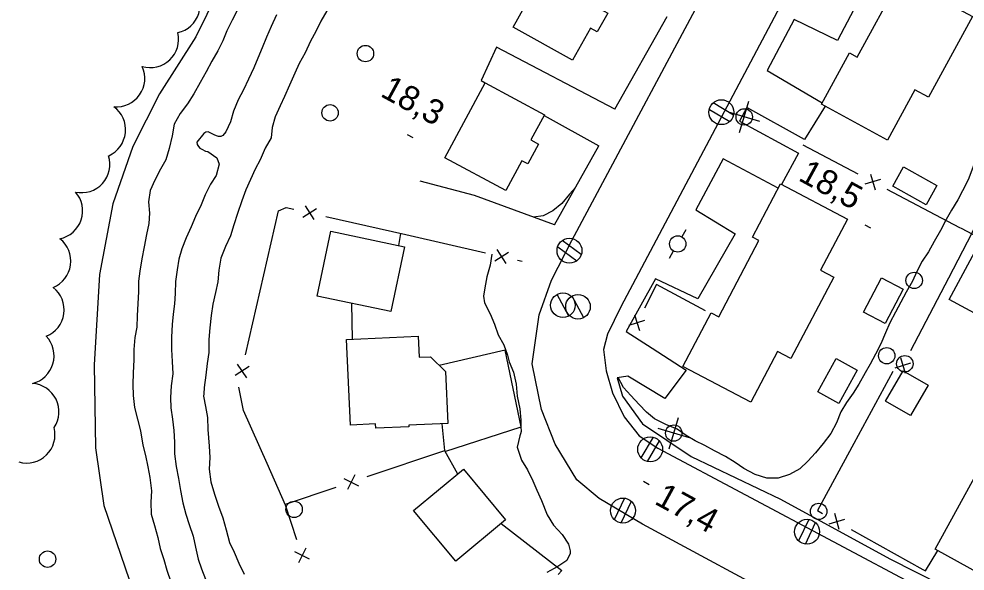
# Model space of a CAD drawing. Extents: x 219136 to 222520, y 5421589 to 5424530.
# Drawn here: x 220259.5 to 220374.8, y 5423725.6 to 5423792.9 of the extents above; entities that cross this region are included whole.
import ezdxf

# ---------------------------------------------------------------- set-up
doc = ezdxf.new("R2010")
doc.units = 0
for name, color, linetype in [('Level 1', 7, 'Continuous'), ('Level 19', 7, 'Continuous'), ('Level 2', 7, 'Continuous'), ('Level 21', 7, 'Continuous'), ('Level 22', 7, 'Continuous'), ('Level 3', 7, 'Continuous'), ('Level 31', 7, 'Continuous'), ('Level 36', 7, 'Continuous'), ('Level 37', 7, 'Continuous'), ('Level 44', 7, 'Continuous')]:
    doc.layers.add(name, color=color, linetype=linetype)

msp = doc.modelspace()

# ---------------------------------------------------------------- linework, layer by layer
at = {"layer": 'Level 1'}
for points in [[(220296.98, 5423793.92), (220296.26, 5423792.65), (220295.65, 5423791.4), (220295.02, 5423790.22), (220294.35, 5423788.79), (220293.62, 5423787.48), (220293.09, 5423786.3), (220292.46, 5423784.84), (220291.83, 5423783.48), (220291.29, 5423782.35), (220290.69, 5423780.98), (220290.34, 5423779.69), (220290.21, 5423778.45), (220289.47, 5423777.19), (220288.85, 5423775.75), (220288.27, 5423774.61), (220287.69, 5423773.36), (220287.12, 5423772.1), (220286.65, 5423770.74), (220286.12, 5423769.22), (220285.67, 5423767.82), (220285.27, 5423766.5), (220284.65, 5423765.19), (220284.06, 5423763.78), (220283.83, 5423762.3), (220283.71, 5423760.89), (220283.43, 5423759.58), (220283.1, 5423758.15), (220282.89, 5423756.77), (220282.72, 5423755.29), (220282.6, 5423753.84), (220282.59, 5423752.27), (220282.41, 5423750.94), (220282.23, 5423749.49), (220282.03, 5423748), (220281.99, 5423747.22), (220281.97, 5423746.94), (220282.19, 5423745.7), (220282.45, 5423744.33), (220282.47, 5423742.88), (220282.64, 5423740.86), (220282.73, 5423739.47), (220282.66, 5423738.04), (220282.85, 5423736.49)], [(220282.85, 5423736.49), (220283.31, 5423734.98), (220283.8, 5423733.54), (220284.31, 5423732.11), (220284.71, 5423730.64), (220285.12, 5423729.1), (220285.69, 5423727.91), (220286.25, 5423726.58), (220286.92, 5423725.24)]]:
    msp.add_lwpolyline(points, dxfattribs=at)
at = {"layer": 'Level 19'}
for points in [[(220358.84, 5423801.55), (220363.67, 5423798.68), (220359.27, 5423790.29), (220354, 5423792.87)], [(220332.12, 5423781.91), (220317.71, 5423789.48), (220315.83, 5423785.41), (220316.29, 5423785.14)], [(220350.68, 5423786.64), (220357.41, 5423782.71)], [(220357.76, 5423782.3), (220355.26, 5423778.23), (220348.22, 5423782.13)], [(220323.5, 5423781.17), (220330.19, 5423777.47)], [(220347.33, 5423780.48), (220354.51, 5423776.57), (220352.45, 5423772.75)], [(220352.04, 5423772.31), (220345.35, 5423775.89)], [(220324.76, 5423767.81), (220315.02, 5423771.42), (220308.38, 5423773.15)], [(220341.99, 5423769.67), (220346.79, 5423766.74), (220342.26, 5423758.8), (220337.07, 5423761.23)], [(220333.49, 5423754.84), (220336.67, 5423752.8), (220340.83, 5423750.12), (220338.2, 5423746.64), (220333.7, 5423749.38), (220332.39, 5423749.18)]]:
    msp.add_lwpolyline(points, dxfattribs=at)
at = {"layer": 'Level 2'}
for points in [[(220286.11, 5423794.05), (220285.46, 5423792.79), (220284.8, 5423791.46), (220284.31, 5423790.26), (220283.72, 5423789.06), (220282.99, 5423787.78), (220282.27, 5423786.48), (220281.54, 5423785.2), (220280.78, 5423783.81), (220280, 5423782.58), (220279.13, 5423781.4), (220278.4, 5423780.09), (220278.13, 5423778.66), (220277.79, 5423777.15), (220277.38, 5423775.76), (220276.72, 5423774.61), (220276.01, 5423773.28)], [(220290.86, 5423793.41), (220290.21, 5423792.01), (220289.65, 5423790.7), (220289.1, 5423789.42), (220288.59, 5423788.13), (220288.09, 5423786.95), (220287.45, 5423785.57), (220286.83, 5423784.28), (220286.2, 5423783.06), (220285.6, 5423781.69), (220285.26, 5423780.38), (220284.67, 5423779.18), (220284.33, 5423778.72), (220284.06, 5423778.6), (220283.79, 5423778.59), (220283.53, 5423778.66)], [(220381.27, 5423787.07), (220380.98, 5423786.49), (220380.4, 5423785.07), (220379.85, 5423783.7), (220379.24, 5423782.42), (220378.6, 5423781.09), (220377.89, 5423779.87), (220377.33, 5423778.6), (220376.81, 5423777.39), (220376.23, 5423776.14), (220375.77, 5423774.82), (220375.21, 5423773.33), (220374.54, 5423771.97), (220373.95, 5423770.86), (220373.16, 5423769.6), (220372.52, 5423768.49), (220371.85, 5423767.15), (220371.08, 5423765.8), (220370.37, 5423764.55), (220369.62, 5423763.38), (220368.95, 5423762.13), (220368.42, 5423760.97), (220367.66, 5423759.62)], [(220283.53, 5423778.66), (220283.27, 5423778.78), (220282.51, 5423779.15), (220282.25, 5423779.12), (220281.99, 5423778.98), (220281.15, 5423777.9), (220281.2, 5423777.61), (220281.33, 5423777.39), (220281.53, 5423777.19), (220281.74, 5423777.06), (220282.22, 5423776.82), (220282.49, 5423776.78), (220283.59, 5423776.01), (220283.85, 5423775.23), (220283.5, 5423773.86), (220282.83, 5423772.77), (220282.18, 5423771.47), (220281.69, 5423770.25), (220280.99, 5423768.86), (220280.44, 5423767.57), (220279.85, 5423766.25), (220279.32, 5423764.91), (220278.96, 5423763.64), (220278.73, 5423762.33), (220278.53, 5423760.91), (220278.51, 5423759.47), (220278.43, 5423758.2), (220278.28, 5423756.94), (220278.13, 5423755.66), (220278.06, 5423754.14), (220278.06, 5423752.62), (220278.14, 5423751.16), (220278.22, 5423749.65), (220278.03, 5423748.21), (220277.95, 5423746.78), (220277.96, 5423745.53), (220278.17, 5423744.13), (220278.34, 5423742.77), (220278.41, 5423741.34), (220278.41, 5423739.93), (220278.61, 5423738.37), (220278.91, 5423736.9), (220279.15, 5423735.45), (220279.43, 5423733.92), (220279.79, 5423732.57), (220280.22, 5423731.3), (220280.68, 5423729.89), (220280.98, 5423728.54), (220281.32, 5423727.08), (220281.72, 5423725.89), (220282.21, 5423724.63)], [(220276.01, 5423773.28), (220275.45, 5423772.03), (220275.24, 5423770.65), (220275.36, 5423769.26), (220275.29, 5423768), (220275, 5423766.65), (220274.71, 5423765.14), (220274.44, 5423763.67), (220274.2, 5423762.19), (220274.04, 5423760.95), (220274.05, 5423759.68), (220273.97, 5423758.25), (220273.89, 5423756.73), (220273.83, 5423755.37), (220273.6, 5423754.08), (220273.48, 5423752.65), (220273.48, 5423751.36), (220273.39, 5423749.8), (220273.33, 5423748.35), (220273.39, 5423747.03), (220273.55, 5423745.58), (220273.92, 5423744.12), (220274.26, 5423742.7), (220274.58, 5423740.96), (220274.88, 5423739.69), (220275.19, 5423738.31), (220275.43, 5423737.01), (220275.6, 5423735.42), (220275.54, 5423734.01), (220275.57, 5423732.55), (220276, 5423731.18), (220276.38, 5423729.73), (220276.69, 5423728.38), (220277.13, 5423727.03), (220277.49, 5423725.72), (220277.98, 5423724.29)], [(220327.33, 5423772.38), (220326.61, 5423771.55), (220325.65, 5423770.41), (220324.56, 5423769.55), (220323.37, 5423768.94), (220322.21, 5423768.75)], [(220317.12, 5423764.25), (220316.92, 5423762.9), (220316.52, 5423761.47), (220316.27, 5423760.14), (220316.1, 5423759.12)], [(220316.1, 5423759.12), (220316.23, 5423758.33), (220316.9, 5423756.98), (220317.43, 5423755.73), (220317.89, 5423754.41), (220318.6, 5423753.22), (220319.02, 5423751.94), (220319.25, 5423751.12), (220319.78, 5423749.87), (220320.08, 5423748.42), (220320.21, 5423746.96), (220320.54, 5423745.41), (220320.66, 5423744.01), (220320.67, 5423743.32)], [(220367.66, 5423759.62), (220366.99, 5423758.41), (220366.33, 5423757.17), (220365.66, 5423755.87), (220365.12, 5423754.67), (220364.56, 5423753.33), (220363.93, 5423752.05), (220363.26, 5423750.86), (220362.65, 5423749.77), (220361.86, 5423748.42), (220361.19, 5423747.32), (220360.36, 5423746.15), (220359.67, 5423745.03), (220359.17, 5423743.71), (220358.48, 5423742.41), (220357.54, 5423741.16), (220356.59, 5423740.04), (220355.65, 5423739.01), (220354.7, 5423738.1), (220353.42, 5423737.4), (220352.05, 5423736.93), (220350.65, 5423736.96), (220349.23, 5423737.39), (220347.87, 5423738.12), (220346.81, 5423738.85), (220345.6, 5423739.6), (220344.28, 5423740.28), (220343.09, 5423740.91), (220341.93, 5423741.49), (220340.84, 5423742.16), (220339.72, 5423742.91), (220338.34, 5423743.49), (220336.96, 5423744.18), (220336, 5423744.99), (220335.07, 5423745.93), (220334.09, 5423747.03), (220333.16, 5423748), (220332.53, 5423749.2)], [(220320.67, 5423743.19), (220320.68, 5423742.62), (220320.63, 5423742.34), (220320.53, 5423742.1), (220320.23, 5423740.74), (220320.3, 5423740.48), (220320.74, 5423739.16), (220321.46, 5423737.95), (220322.11, 5423736.61), (220322.62, 5423735.47), (220323.17, 5423734.21), (220323.88, 5423732.46), (220324.66, 5423731.21), (220325.7, 5423730.07), (220326.46, 5423728.92), (220326.68, 5423728.1), (220326.66, 5423727.77), (220326.28, 5423726.92), (220325.18, 5423726.16), (220323.82, 5423725.43)]]:
    msp.add_lwpolyline(points, dxfattribs=at)
at = {"layer": 'Level 21'}
for points in [[(220362.68, 5423814.15), (220332.84, 5423757.85), (220331.21, 5423754.5), (220330.74, 5423752.63), (220331.07, 5423750.02), (220331.84, 5423747.36), (220333.26, 5423744.43), (220335.1, 5423742.11), (220337.36, 5423740.62), (220380.15, 5423717.86), (220382.03, 5423717.38), (220383.72, 5423717.55), (220385.46, 5423718.3), (220386.94, 5423719.63), (220388.05, 5423721.33), (220416.41, 5423774.78), (220454.01, 5423845.53)], [(220394.53, 5423700), (220354.46, 5423721.08), (220335.51, 5423731.33), (220330.21, 5423734.48), (220327.47, 5423736.76), (220324.83, 5423741.11), (220323.18, 5423745.3), (220322.06, 5423750.88), (220322.89, 5423756.86), (220324.4, 5423761.1), (220326.88, 5423765.93), (220345.71, 5423801.16)], [(220332.12, 5423781.91), (220338.49, 5423793.23)], [(220354, 5423792.87), (220350.68, 5423786.64)], [(220348.22, 5423782.13), (220347.33, 5423780.48)], [(220324.76, 5423767.81), (220330.19, 5423777.47)], [(220345.35, 5423775.89), (220341.99, 5423769.67)], [(220337.07, 5423761.23), (220333.49, 5423754.84)], [(220332.39, 5423749.18), (220333.05, 5423746.93), (220335.49, 5423743.58), (220341.45, 5423739.6), (220352.31, 5423734.39), (220365.64, 5423727.11), (220378.36, 5423720.69), (220382.19, 5423719.35), (220384.84, 5423720.25), (220387.02, 5423722.88), (220390.28, 5423729.54)]]:
    msp.add_lwpolyline(points, dxfattribs=at)
at = {"layer": 'Level 22'}
msp.add_lwpolyline([(220285.04, 5423798.94), (220281.01, 5423790.74), (220276.59, 5423783.78), (220273.35, 5423777.38), (220270.89, 5423770.39), (220269.27, 5423761.76), (220268.64, 5423750.76), (220268.77, 5423740.65), (220269.79, 5423733.61), (220272.91, 5423724.59), (220276.39, 5423716.75), (220280.47, 5423709.09), (220284.63, 5423702.35), (220289.16, 5423696.92), (220295.33, 5423691.05), (220302.82, 5423685.95), (220310.62, 5423680.88), (220320.5, 5423675.05), (220331.45, 5423668.36)], dxfattribs=at)
at = {"layer": 'Level 3'}
for p, q in [((220306.78, 5423778.85), (220307.48, 5423778.47)), ((220362.6, 5423767.84), (220363.3, 5423767.46)), ((220335.6, 5423736.57), (220336.3, 5423736.19))]:
    msp.add_line(p, q, dxfattribs=at)
at = {"layer": 'Level 31'}
for points in [[(220375.73, 5423793.21), (220370.38, 5423783.39), (220368.71, 5423784.29), (220365.38, 5423778.15), (220357.32, 5423782.54), (220360.72, 5423788.8), (220361.69, 5423788.27), (220366.84, 5423797.75), (220365.76, 5423798.34), (220369.15, 5423804.59), (220377.26, 5423800.18), (220373.99, 5423794.16)], [(220319.72, 5423791.94), (220324.73, 5423800.92), (220331.94, 5423796.9), (220330.39, 5423794.12), (220331.25, 5423793.64), (220329.97, 5423791.35), (220329.17, 5423791.8), (220326.98, 5423787.89)], [(220311.38, 5423776), (220316.29, 5423785.14), (220323.54, 5423781.25), (220321.89, 5423778.18), (220322.81, 5423777.68), (220321.5, 5423775.26), (220320.78, 5423775.65), (220318.82, 5423772.01)], [(220370.09, 5423770.28), (220366.03, 5423772.54), (220367.34, 5423774.9), (220371.4, 5423772.64)], [(220358.82, 5423761.45), (220353.6, 5423751.53), (220351.95, 5423752.4), (220348.7, 5423746.21), (220340.42, 5423750.57), (220343.85, 5423757.09), (220344.8, 5423756.6), (220349.7, 5423765.92), (220348.9, 5423766.34), (220352.31, 5423772.82), (220360.5, 5423768.52), (220357.22, 5423762.29)], [(220304.82, 5423757.25), (220295.81, 5423759.13), (220297.47, 5423767.04), (220306.47, 5423765.16)], [(220372.91, 5423758.73), (220376.04, 5423764.53), (220380.09, 5423762.35), (220376.97, 5423756.55)], [(220362.46, 5423757.2), (220364.63, 5423761.36), (220367.28, 5423759.97), (220365.11, 5423755.82)], [(220299.88, 5423743.42), (220299.39, 5423753.84), (220308.15, 5423754.25), (220308.26, 5423751.68), (220309.63, 5423751.74), (220311.47, 5423749.93), (220311.76, 5423743.61), (220307, 5423743.39), (220307.01, 5423743.22), (220302.96, 5423743.03), (220302.94, 5423743.57)], [(220356.88, 5423747.45), (220359.12, 5423751.52), (220361.67, 5423750.12), (220359.43, 5423746.04)], [(220365.14, 5423746.33), (220367.29, 5423750.05), (220370.33, 5423748.3), (220368.19, 5423744.57)], [(220307.57, 5423733), (220313.66, 5423738.06), (220318.8, 5423731.88), (220312.72, 5423726.82)], [(220383.45, 5423733.96), (220378.18, 5423724.43), (220371.17, 5423728.3), (220376.44, 5423737.84)]]:
    msp.add_lwpolyline(points, close=True, dxfattribs=at)
at = {"layer": 'Level 36'}
for p, q in [((220347.32, 5423779.07), (220348.47, 5423782.89)), ((220343.65, 5423781.89), (220346.14, 5423780.41)), ((220346.59, 5423781.21), (220344.1, 5423782.69)), ((220349.81, 5423780.41), (220345.99, 5423781.56)), ((220340.8, 5423767.23), (220340.29, 5423766.37)), ((220328.02, 5423764.2), (220325.68, 5423765.91)), ((220325.16, 5423765.16), (220327.5, 5423763.45)), ((220338.8, 5423763.77), (220339.29, 5423764.64)), ((220326.51, 5423756.7), (220325.09, 5423759.34)), ((220328.35, 5423756.51), (220326.93, 5423759.15)), ((220338.73, 5423740.52), (220339.88, 5423744.34)), ((220341.22, 5423741.86), (220337.4, 5423743.01)), ((220336.78, 5423741.93), (220335.3, 5423739.44)), ((220336.1, 5423738.99), (220337.58, 5423741.48)), ((220333.29, 5423734.5), (220332.06, 5423731.87)), ((220332.91, 5423731.5), (220334.14, 5423734.13)), ((220355.77, 5423731.91), (220354.53, 5423729.29)), ((220355.37, 5423728.91), (220356.61, 5423731.53))]:
    msp.add_line(p, q, dxfattribs=at)
for centre, radius in [((220301.71, 5423788.71), 1), ((220345.12, 5423781.56), 1.52), ((220297.4, 5423781.48), 1), ((220347.9, 5423780.99), 1), ((220326.59, 5423764.67), 1.52), ((220339.79, 5423765.5), 1), ((220368.63, 5423761.05), 1), ((220325.79, 5423758.03), 1.5), ((220327.63, 5423757.84), 1.5), ((220365.28, 5423751.87), 1), ((220367.49, 5423750.89), 1), ((220339.31, 5423742.44), 1), ((220336.43, 5423740.46), 1.52), ((220333.11, 5423733), 1.52), ((220293.01, 5423733.14), 1), ((220356.98, 5423732.89), 1), ((220355.56, 5423730.41), 1.52), ((220262.94, 5423727.07), 1)]:
    msp.add_circle(centre, radius, dxfattribs=at)
at = {"layer": 'Level 37'}
for p, q in [((220363.29, 5423774.02), (220363.88, 5423772.11)), ((220364.54, 5423773.36), (220362.63, 5423772.77)), ((220295.45, 5423768.46), (220294.38, 5423770.15)), ((220294.07, 5423768.77), (220295.76, 5423769.84)), ((220317.47, 5423763.44), (220319.16, 5423764.51)), ((220318.85, 5423763.13), (220317.78, 5423764.83)), ((220333.87, 5423755.59), (220335.78, 5423756.21)), ((220334.52, 5423756.85), (220335.13, 5423754.95)), ((220366.95, 5423751.66), (220367.54, 5423749.75)), ((220287.51, 5423750.57), (220285.84, 5423749.46)), ((220287.23, 5423749.18), (220286.12, 5423750.85)), ((220366.29, 5423750.4), (220368.2, 5423751)), ((220299.09, 5423736.9), (220300.88, 5423736.01)), ((220300.43, 5423737.35), (220299.54, 5423735.56)), ((220359.48, 5423730.7), (220358.94, 5423732.63)), ((220358.25, 5423731.39), (220360.17, 5423731.94)), ((220294.87, 5423727.06), (220293.08, 5423727.96)), ((220294.43, 5423728.41), (220293.53, 5423726.62))]:
    msp.add_line(p, q, dxfattribs=at)
for points in [[(220361.81, 5423774), (220355.1, 5423777.53)], [(220374.2, 5423767.48), (220365.35, 5423772.14)], [(220377.39, 5423770.22), (220375.11, 5423765.7), (220372.82, 5423761.33)], [(220289.32, 5423761.72), (220291.09, 5423769.53), (220292.04, 5423769.96), (220292.96, 5423769.75)], [(220296.86, 5423768.86), (220306.62, 5423766.64)], [(220305.98, 5423766.79), (220305.98, 5423766.78), (220305.72, 5423765.32)], [(220306.62, 5423766.64), (220316.37, 5423764.42)], [(220383.04, 5423762.8), (220374.39, 5423767.38), (220374.2, 5423767.48)], [(220320.27, 5423763.53), (220320.81, 5423763.41)], [(220287.1, 5423751.97), (220289.32, 5423761.72)], [(220372.82, 5423761.33), (220368.17, 5423752.47)], [(220343.17, 5423757.35), (220337.22, 5423760.56), (220335.74, 5423757.68)], [(220300, 5423758.26), (220300.1, 5423753.87)], [(220311.4, 5423740.2), (220320.7, 5423743.2), (220318.74, 5423752.53), (220310.69, 5423750.7)], [(220366.01, 5423749.95), (220361.26, 5423741.16)], [(220289.72, 5423738.72), (220286.85, 5423745.2), (220286.28, 5423748.05), (220286.28, 5423748.05)], [(220311.03, 5423743.58), (220311.34, 5423740.31), (220312.95, 5423737.47)], [(220311.36, 5423740.28), (220301.88, 5423737.09)], [(220361.26, 5423741.16), (220356.84, 5423732.99), (220357.46, 5423732.64)], [(220293.35, 5423729.41), (220291.96, 5423733.64), (220289.72, 5423738.72)], [(220298.09, 5423735.82), (220291.92, 5423733.74)], [(220318.25, 5423731.42), (220325.64, 5423725.69), (220325.23, 5423725.19)], [(220360.96, 5423730.69), (220369.69, 5423725.82)], [(220369.69, 5423725.82), (220370.02, 5423725.63), (220371.51, 5423728.11)]]:
    msp.add_lwpolyline(points, dxfattribs=at)
at = {"layer": 'Level 44'}
for centre, start, end in [((220278.07, 5423794.63), 282.845, 42.845), ((220275.47, 5423790.45), 253.3827, 13.3827), ((220271.34, 5423785.67), 264.8532, 24.8532), ((220268.99, 5423779.42), 293.9736, 53.9736), ((220267.09, 5423775.21), 257.5831, 17.5831), ((220263.76, 5423769.53), 281.5473, 41.5473), ((220262.32, 5423763.4), 292.1826, 52.1826), ((220261.5, 5423757.46), 291.9233, 51.9233), ((220260.28, 5423751.86), 283.6476, 43.6476), ((220260.87, 5423745.04), 326.13, 86.13), ((220260.39, 5423742.25), 254.3229, 14.3229)]:
    msp.add_arc(centre, 3.46, start, end, dxfattribs=at)

# ---------------------------------------------------------------- texts
at = {"layer": 'Level 3'}
for s, p in [('18,3', (220303.4, 5423783.57)), ('18,5', (220354.37, 5423773.32)), ('17,4', (220336.82, 5423733.88))]:
    msp.add_text(s, height=3, rotation=331.383, dxfattribs=at).set_placement(p)

doc.saveas('drawing.dxf')
